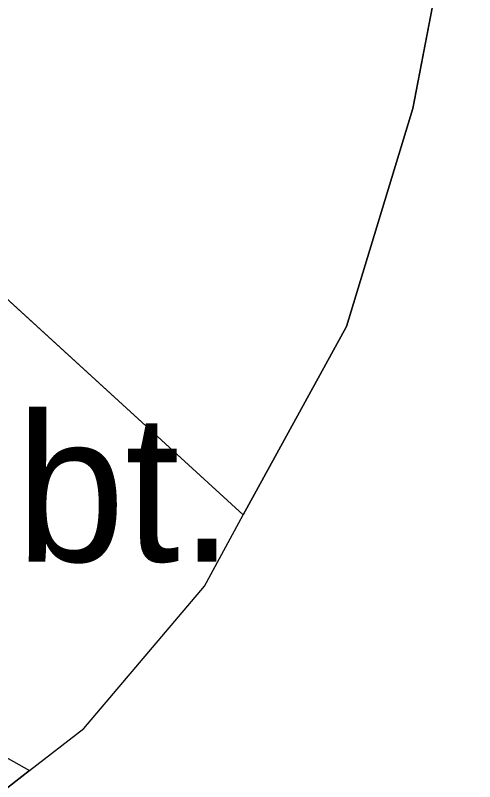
# Model space of a CAD drawing. Extents: x 6434771 to 6436222, y 5663454 to 5664782.
# Drawn here: x 6435171.773 to 6435174.586, y 5663856.71 to 5663861.401 of the extents above; entities that cross this region are included whole.
import ezdxf

# ---------------------------------------------------------------- set-up
doc = ezdxf.new("R2010")
doc.units = 0
for name, color, linetype in [('Warstwa 34', 7, 'Continuous'), ('Warstwa 5', 7, 'Continuous'), ('Warstwa 6', 7, 'Continuous'), ('Warstwa 9', 7, 'Continuous')]:
    doc.layers.add(name, color=color, linetype=linetype)

msp = doc.modelspace()

# ---------------------------------------------------------------- linework, layer by layer
at = {"layer": 'Warstwa 34'}
for points in [[(6435153.176, 5663874.056), (6435159.169, 5663878.384), (6435160.025, 5663878.843), (6435161.119, 5663879.21), (6435162.822, 5663879.429), (6435164.45, 5663879.24), (6435166.193, 5663878.649), (6435167.574, 5663877.902), (6435169.218, 5663876.592), (6435170.611, 5663875.115), (6435171.692, 5663873.592), (6435172.76, 5663871.739), (6435173.45, 5663870.11), (6435174.095, 5663868.012), (6435174.509, 5663865.887), (6435174.586, 5663863.966), (6435174.454, 5663862.118), (6435174.208, 5663860.831), (6435173.802, 5663859.496), (6435173.168, 5663858.343), (6435170.883, 5663860.431)], [(6435169.296, 5663858.22), (6435171.859, 5663856.779), (6435170.99, 5663856.099), (6435169.733, 5663855.505), (6435168.619, 5663855.158), (6435167.267, 5663855.034), (6435160.84, 5663855.312), (6435160.373, 5663856.368), (6435153.507, 5663873.292)]]:
    msp.add_lwpolyline(points, dxfattribs=at)
at = {"layer": 'Warstwa 5'}
for p, q in [((6435174.208, 5663860.831), (6435174.454, 5663862.118)), ((6435173.802, 5663859.496), (6435174.208, 5663860.831)), ((6435173.168, 5663858.343), (6435173.802, 5663859.496)), ((6435172.932, 5663857.906), (6435173.168, 5663858.343)), ((6435172.192, 5663857.035), (6435172.932, 5663857.906)), ((6435171.859, 5663856.779), (6435172.192, 5663857.035)), ((6435170.99, 5663856.099), (6435171.859, 5663856.779))]:
    msp.add_line(p, q, dxfattribs=at)
at = {"layer": 'Warstwa 6'}
msp.add_lwpolyline([(6435171.859, 5663856.779), (6435172.192, 5663857.035), (6435172.932, 5663857.906), (6435173.168, 5663858.343)], dxfattribs=at)
at = {"layer": 'Warstwa 9'}
for p, q in [((6435170.883, 5663860.431), (6435173.168, 5663858.343)), ((6435172.932, 5663857.906), (6435173.168, 5663858.343)), ((6435169.296, 5663858.22), (6435171.859, 5663856.779)), ((6435172.192, 5663857.035), (6435172.932, 5663857.906)), ((6435171.859, 5663856.779), (6435172.192, 5663857.035))]:
    msp.add_line(p, q, dxfattribs=at)

# ---------------------------------------------------------------- texts
msp.add_text('ch.bt.', height=0.9, dxfattribs=at).set_placement((6435170.1707, 5663858.057))

doc.saveas('drawing.dxf')
